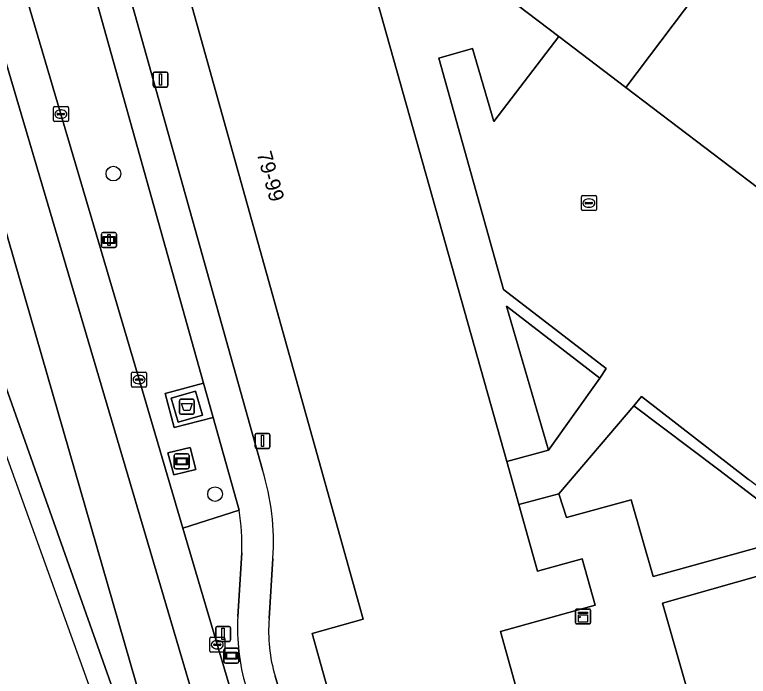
# Model space of a CAD drawing. Extents: x 161881 to 162523, y 381678 to 382381.
# Drawn here: x 161912.84 to 161961.83, y 382203.41 to 382247.57 of the extents above; entities that cross this region are included whole.
import ezdxf

# ---------------------------------------------------------------- set-up
doc = ezdxf.new("R2010")
doc.units = 0
for name, color, linetype in [('IMGEO_Afval_apart_plaats', 7, 'Continuous'), ('IMGEO_Berm_groen', 7, 'Continuous'), ('IMGEO_Berm_open', 7, 'Continuous'), ('IMGEO_Boom', 7, 'Continuous'), ('IMGEO_Erf', 7, 'Continuous'), ('IMGEO_Fietspad_gesloten', 7, 'Continuous'), ('IMGEO_Groenvoorziening', 7, 'Continuous'), ('IMGEO_Kast', 7, 'Continuous'), ('IMGEO_Kolk', 7, 'Continuous'), ('IMGEO_Lichtmast', 7, 'Continuous'), ('IMGEO_Muur', 7, 'Continuous'), ('IMGEO_OVBaan_gesloten', 7, 'Continuous'), ('IMGEO_Pand', 7, 'Continuous'), ('IMGEO_Pand_nummerreeks', 7, 'Continuous'), ('IMGEO_Parkeervlak_open', 7, 'Continuous'), ('IMGEO_Reclamebord', 7, 'Continuous'), ('IMGEO_Rijbaan_lokaal_gesloten', 7, 'Continuous'), ('IMGEO_Terreindeel_open', 7, 'Continuous'), ('IMGEO_Voetpad_gesloten', 7, 'Continuous'), ('IMGEO_Voetpad_open', 7, 'Continuous'), ('IMGEO_Wegwijzer', 7, 'Continuous')]:
    doc.layers.add(name, color=color, linetype=linetype)

msp = doc.modelspace()

# ---------------------------------------------------------------- linework, layer by layer
at = {"layer": 'IMGEO_Afval_apart_plaats'}
for p, q in [((161923.943, 382221.901), (161924.733, 382221.901)), ((161924.733, 382221.901), (161923.943, 382221.901)), ((161923.843, 382221.001), (161923.843, 382221.801)), ((161923.843, 382221.801), (161923.843, 382221.001)), ((161924.833, 382221.801), (161924.833, 382221.001)), ((161924.833, 382221.001), (161924.833, 382221.801)), ((161924.733, 382220.901), (161923.943, 382220.901)), ((161923.943, 382220.901), (161924.733, 382220.901))]:
    msp.add_line(p, q, dxfattribs=at)
msp.add_lwpolyline([(161923.986, 382221.615), (161924.69, 382221.615), (161924.541, 382221.145), (161924.135, 382221.145), (161923.986, 382221.615)], dxfattribs=at)
for centre, start, end in [((161923.943, 382221.801), 90, 180), ((161923.943, 382221.801), 90, 180), ((161924.733, 382221.801), 0, 90), ((161924.733, 382221.801), 360, 90), ((161923.943, 382221.001), 180, 270), ((161923.943, 382221.001), 180, 270), ((161924.733, 382221.001), 270, 0), ((161924.733, 382221.001), 270, 0)]:
    msp.add_arc(centre, 0.1, start, end, dxfattribs=at)
at = {"layer": 'IMGEO_Berm_groen'}
msp.add_lwpolyline([(161898.483, 382300.072), (161900.232, 382294.061), (161905.452, 382276.348), (161910.684, 382258.647), (161913.245, 382250), (161915.93, 382240.936), (161921.151, 382223.215), (161924.075, 382213.309), (161927.828, 382214.496), (161926.097, 382220.68), (161923.503, 382220.027), (161922.901, 382222.288), (161925.456, 382222.971), (161917.891, 382250), (161915.338, 382259.12)], dxfattribs=at)
msp.add_lwpolyline([(161924.551, 382218.692), (161924.938, 382217.223), (161923.471, 382216.851), (161923.074, 382218.328)], close=True, dxfattribs=at)
at = {"layer": 'IMGEO_Berm_open'}
for points in [[(161927.828, 382214.496), (161924.075, 382213.309), (161931.323, 382188.773), (161936.554, 382171.021), (161939.034, 382162.701)], [(161927.747, 382207.411), (161928.004, 382211.665)]]:
    msp.add_lwpolyline(points, dxfattribs=at)
for centre, radius, start, end in [((161913.002, 382212.153), 15.01, 358.1358, 8.979), ((161941.219, 382206.588), 13.497, 176.5054, 196.6677)]:
    msp.add_arc(centre, radius, start, end, dxfattribs=at)
at = {"layer": 'IMGEO_Boom'}
for centre in [(161919.435, 382236.963), (161926.222, 382215.573)]:
    msp.add_circle(centre, 0.489, dxfattribs=at)
at = {"layer": 'IMGEO_Erf'}
msp.add_lwpolyline([(161938.776, 382254.005), (161949.183, 382246.105), (161953.642, 382242.72), (161959.141, 382250)], dxfattribs=at)
at = {"layer": 'IMGEO_Fietspad_gesloten'}
for points in [[(161929.383, 382217.188), (161920.208, 382250), (161916.183, 382264.392)], [(161914.324, 382262.55), (161915.338, 382259.12), (161917.891, 382250), (161925.456, 382222.971), (161926.097, 382220.68), (161927.828, 382214.496)], [(161928.004, 382211.665), (161927.747, 382207.411)], [(161929.828, 382207.279), (161930.083, 382211.274)], [(161944.221, 382157.439), (161942.82, 382161.229), (161941.571, 382165.037), (161930.226, 382203.414)]]:
    msp.add_lwpolyline(points, dxfattribs=at)
for centre, radius, start, end in [((161914.483, 382212.426), 15.642, 355.7765, 17.7241), ((161913.002, 382212.153), 15.01, 358.1358, 8.979), ((161941.219, 382206.588), 13.497, 176.5054, 196.6677), ((161940.991, 382206.476), 11.192, 175.883, 195.8757)]:
    msp.add_arc(centre, radius, start, end, dxfattribs=at)
at = {"layer": 'IMGEO_Groenvoorziening'}
for points in [[(161945.674, 382228.115), (161948.484, 382218.502), (161951.907, 382223.307)], [(161959.87, 382217.184), (161954.176, 382221.472), (161949.166, 382215.586), (161949.693, 382214.01), (161954.013, 382215.199), (161955.485, 382210.068), (161965.544, 382212.862)]]:
    msp.add_lwpolyline(points, close=True, dxfattribs=at)
at = {"layer": 'IMGEO_Kast'}
for p, q in [((161950.295, 382206.981), (161950.295, 382207.822)), ((161950.295, 382207.822), (161950.295, 382206.981)), ((161950.37, 382207.906), (161951.211, 382207.906)), ((161951.211, 382207.906), (161950.37, 382207.906)), ((161951.295, 382207.831), (161951.295, 382206.99)), ((161951.295, 382206.99), (161951.295, 382207.831)), ((161951.22, 382206.906), (161950.379, 382206.906)), ((161950.379, 382206.906), (161951.22, 382206.906))]:
    msp.add_line(p, q, dxfattribs=at)
for points in [[(161950.49, 382207.696), (161951.09, 382207.696), (161951.09, 382207.611), (161950.49, 382207.611), (161950.49, 382207.696)], [(161950.49, 382207.521), (161951.09, 382207.521), (161951.09, 382207.032), (161950.49, 382207.032), (161950.49, 382207.521)]]:
    msp.add_lwpolyline(points, dxfattribs=at)
msp.add_circle((161950.574, 382207.37), 0.0377, dxfattribs=at)
for centre, start, end in [((161950.373, 382207.828), 92.4484, 184.2845), ((161950.373, 382207.828), 92.4484, 184.2845), ((161951.217, 382207.828), 2.4484, 94.2845), ((161951.217, 382207.828), 2.4484, 94.2845), ((161950.373, 382206.984), 182.4484, 274.2845), ((161950.373, 382206.984), 182.4484, 274.2845), ((161951.217, 382206.984), 272.4484, 4.2845), ((161951.217, 382206.984), 272.4484, 4.2845)]:
    msp.add_arc(centre, 0.0779, start, end, dxfattribs=at)
at = {"layer": 'IMGEO_Kolk'}
for p, q in [((161915.43, 382240.51), (161915.43, 382241.362)), ((161915.505, 382241.436), (161916.357, 382241.436)), ((161915.918, 382241.216), (161915.943, 382241.216)), ((161916.431, 382241.362), (161916.431, 382240.51)), ((161915.689, 382240.93), (161915.689, 382240.942)), ((161916.127, 382240.893), (161915.729, 382240.893)), ((161915.732, 382240.979), (161916.13, 382240.979)), ((161915.941, 382240.656), (161915.916, 382240.656)), ((161916.173, 382240.942), (161916.173, 382240.93)), ((161916.357, 382240.436), (161915.505, 382240.436)), ((161950.683, 382234.571), (161950.683, 382235.423)), ((161950.758, 382235.497), (161951.61, 382235.497)), ((161951.171, 382235.277), (161951.196, 382235.277)), ((161951.684, 382235.423), (161951.684, 382234.571)), ((161950.942, 382234.991), (161950.942, 382235.003)), ((161951.38, 382234.954), (161950.982, 382234.954)), ((161950.985, 382235.04), (161951.383, 382235.04)), ((161951.194, 382234.717), (161951.169, 382234.717)), ((161951.426, 382235.003), (161951.426, 382234.991)), ((161951.61, 382234.497), (161950.758, 382234.497)), ((161920.651, 382222.789), (161920.651, 382223.641)), ((161920.726, 382223.715), (161921.578, 382223.715)), ((161921.139, 382223.495), (161921.164, 382223.495)), ((161921.652, 382223.641), (161921.652, 382222.789)), ((161920.91, 382223.209), (161920.91, 382223.221)), ((161921.348, 382223.172), (161920.95, 382223.172)), ((161920.953, 382223.258), (161921.351, 382223.258)), ((161921.162, 382222.935), (161921.137, 382222.935)), ((161921.394, 382223.221), (161921.394, 382223.209)), ((161921.578, 382222.715), (161920.726, 382222.715)), ((161925.874, 382205.097), (161925.874, 382205.949)), ((161925.949, 382206.023), (161926.801, 382206.023)), ((161926.362, 382205.803), (161926.387, 382205.803)), ((161926.875, 382205.949), (161926.875, 382205.097)), ((161926.133, 382205.517), (161926.133, 382205.529)), ((161926.571, 382205.48), (161926.173, 382205.48)), ((161926.176, 382205.566), (161926.574, 382205.566)), ((161926.385, 382205.243), (161926.36, 382205.243)), ((161926.617, 382205.529), (161926.617, 382205.517)), ((161926.801, 382205.023), (161925.949, 382205.023))]:
    msp.add_line(p, q, dxfattribs=at)
for points in [[(161915.43, 382240.51), (161915.43, 382241.362)], [(161915.505, 382241.436), (161916.357, 382241.436)], [(161916.431, 382241.362), (161916.431, 382240.51)], [(161916.357, 382240.436), (161915.505, 382240.436)], [(161950.683, 382234.571), (161950.683, 382235.423)], [(161950.758, 382235.497), (161951.61, 382235.497)], [(161951.684, 382235.423), (161951.684, 382234.571)], [(161951.61, 382234.497), (161950.758, 382234.497)], [(161920.651, 382222.789), (161920.651, 382223.641)], [(161920.726, 382223.715), (161921.578, 382223.715)], [(161921.652, 382223.641), (161921.652, 382222.789)], [(161921.578, 382222.715), (161920.726, 382222.715)], [(161925.874, 382205.097), (161925.874, 382205.949)], [(161925.949, 382206.023), (161926.801, 382206.023)], [(161926.875, 382205.949), (161926.875, 382205.097)], [(161926.801, 382205.023), (161925.949, 382205.023)]]:
    msp.add_lwpolyline(points, dxfattribs=at)
for centre, radius, start, end in [((161915.507, 382241.36), 0.0765, 91.552, 178.448), ((161915.507, 382241.36), 0.0765, 91.552, 178.448), ((161916.355, 382241.36), 0.0765, 1.552, 88.448), ((161916.355, 382241.36), 0.0765, 1.552, 88.448), ((161915.507, 382240.512), 0.0765, 181.552, 268.448), ((161915.507, 382240.512), 0.0765, 181.552, 268.448), ((161915.729, 382240.939), 0.0403, 85.8775, 175.7526), ((161915.726, 382240.929), 0.0366, 178.938, 274.7102), ((161916.13, 382240.936), 0.043, 264.8664, 352.4533), ((161916.134, 382240.941), 0.0386, 1.7309, 96.639), ((161916.355, 382240.512), 0.0765, 271.552, 358.448), ((161916.355, 382240.512), 0.0765, 271.552, 358.448), ((161950.76, 382235.421), 0.0765, 91.552, 178.448), ((161950.76, 382235.421), 0.0765, 91.552, 178.448), ((161951.608, 382235.421), 0.0765, 1.552, 88.448), ((161951.608, 382235.421), 0.0765, 1.552, 88.448), ((161950.982, 382235), 0.0403, 85.8775, 175.7526), ((161950.979, 382234.99), 0.0366, 178.938, 274.7102), ((161951.383, 382234.997), 0.043, 264.8664, 352.4533), ((161951.387, 382235.002), 0.0386, 1.7309, 96.639), ((161950.76, 382234.573), 0.0765, 181.552, 268.448), ((161950.76, 382234.573), 0.0765, 181.552, 268.448), ((161951.608, 382234.573), 0.0765, 271.552, 358.448), ((161951.608, 382234.573), 0.0765, 271.552, 358.448), ((161920.728, 382223.639), 0.0765, 91.552, 178.448), ((161920.728, 382223.639), 0.0765, 91.552, 178.448), ((161921.576, 382223.639), 0.0765, 1.552, 88.448), ((161921.576, 382223.639), 0.0765, 1.552, 88.448), ((161920.95, 382223.218), 0.0403, 85.8775, 175.7526), ((161920.947, 382223.208), 0.0366, 178.938, 274.7102), ((161921.351, 382223.215), 0.043, 264.8664, 352.4533), ((161921.355, 382223.22), 0.0386, 1.7309, 96.639), ((161920.728, 382222.791), 0.0765, 181.552, 268.448), ((161920.728, 382222.791), 0.0765, 181.552, 268.448), ((161921.576, 382222.791), 0.0765, 271.552, 358.448), ((161921.576, 382222.791), 0.0765, 271.552, 358.448), ((161925.951, 382205.947), 0.0765, 91.552, 178.448), ((161925.951, 382205.947), 0.0765, 91.552, 178.448), ((161926.799, 382205.947), 0.0765, 1.552, 88.448), ((161926.799, 382205.947), 0.0765, 1.552, 88.448), ((161926.173, 382205.526), 0.0403, 85.8775, 175.7526), ((161926.17, 382205.516), 0.0366, 178.938, 274.7102), ((161926.574, 382205.523), 0.043, 264.8664, 352.4533), ((161926.578, 382205.528), 0.0386, 1.7309, 96.639), ((161925.951, 382205.099), 0.0765, 181.552, 268.448), ((161925.951, 382205.099), 0.0765, 181.552, 268.448), ((161926.799, 382205.099), 0.0765, 271.552, 358.448), ((161926.799, 382205.099), 0.0765, 271.552, 358.448)]:
    msp.add_arc(centre, radius, start, end, dxfattribs=at)
for centre, major_axis, ratio, start_param, end_param in [((161915.917, 382240.936), (-0.387, 0.002), 0.722429, 4.712389, 7.853982), ((161915.942, 382240.936), (-0.39, 0.002), 0.717154, 1.570796, 4.712389), ((161951.17, 382234.997), (-0.387, 0.002), 0.722429, 4.712389, 7.853982), ((161951.195, 382234.997), (-0.39, 0.002), 0.717154, 1.570796, 4.712389), ((161921.138, 382223.215), (-0.387, 0.002), 0.722429, 4.712389, 7.853982), ((161921.163, 382223.215), (-0.39, 0.002), 0.717154, 1.570796, 4.712389), ((161926.361, 382205.523), (-0.387, 0.002), 0.722429, 4.712389, 7.853982), ((161926.386, 382205.523), (-0.39, 0.002), 0.717154, 1.570796, 4.712389)]:
    msp.add_ellipse(centre, major_axis=major_axis, ratio=ratio, start_param=start_param, end_param=end_param, dxfattribs=at)
at = {"layer": 'IMGEO_Lichtmast'}
for p, q in [((161922.084, 382242.839), (161922.084, 382243.639)), ((161922.084, 382243.639), (161922.084, 382242.839)), ((161922.184, 382243.739), (161922.974, 382243.739)), ((161922.974, 382243.739), (161922.184, 382243.739)), ((161923.074, 382243.639), (161923.074, 382242.839)), ((161923.074, 382242.839), (161923.074, 382243.639)), ((161922.974, 382242.739), (161922.184, 382242.739)), ((161922.184, 382242.739), (161922.974, 382242.739)), ((161918.644, 382232.131), (161918.644, 382232.931)), ((161918.644, 382232.931), (161918.644, 382232.131)), ((161918.744, 382233.031), (161919.534, 382233.031)), ((161919.534, 382233.031), (161918.744, 382233.031)), ((161919.634, 382232.931), (161919.634, 382232.131)), ((161919.634, 382232.131), (161919.634, 382232.931)), ((161919.534, 382232.031), (161918.744, 382232.031)), ((161918.744, 382232.031), (161919.534, 382232.031)), ((161928.898, 382218.723), (161928.898, 382219.523)), ((161928.898, 382219.523), (161928.898, 382218.723)), ((161928.998, 382219.623), (161929.788, 382219.623)), ((161929.788, 382219.623), (161928.998, 382219.623)), ((161929.888, 382219.523), (161929.888, 382218.723)), ((161929.888, 382218.723), (161929.888, 382219.523)), ((161929.788, 382218.623), (161928.998, 382218.623)), ((161928.998, 382218.623), (161929.788, 382218.623)), ((161926.365, 382206.747), (161927.155, 382206.747)), ((161927.155, 382206.747), (161926.365, 382206.747)), ((161926.265, 382205.847), (161926.265, 382206.647)), ((161926.265, 382206.647), (161926.265, 382205.847)), ((161927.255, 382206.647), (161927.255, 382205.847)), ((161927.255, 382205.847), (161927.255, 382206.647)), ((161927.155, 382205.747), (161926.365, 382205.747)), ((161926.365, 382205.747), (161927.155, 382205.747))]:
    msp.add_line(p, q, dxfattribs=at)
for points in [[(161922.504, 382243.614), (161922.654, 382243.614), (161922.654, 382242.864), (161922.504, 382242.864), (161922.504, 382243.614)], [(161919.064, 382232.906), (161919.214, 382232.906), (161919.214, 382232.156), (161919.064, 382232.156), (161919.064, 382232.906)], [(161929.318, 382219.498), (161929.468, 382219.498), (161929.468, 382218.748), (161929.318, 382218.748), (161929.318, 382219.498)], [(161926.685, 382206.622), (161926.835, 382206.622), (161926.835, 382205.872), (161926.685, 382205.872), (161926.685, 382206.622)]]:
    msp.add_lwpolyline(points, dxfattribs=at)
for centre, start, end in [((161922.184, 382243.639), 90, 180), ((161922.184, 382243.639), 90, 180), ((161922.974, 382243.639), 0, 90), ((161922.974, 382243.639), 360, 90), ((161922.184, 382242.839), 180, 270), ((161922.184, 382242.839), 180, 270), ((161922.974, 382242.839), 270, 0), ((161922.974, 382242.839), 270, 0), ((161918.744, 382232.931), 90, 180), ((161918.744, 382232.931), 90, 180), ((161919.534, 382232.931), 0, 90), ((161919.534, 382232.931), 360, 90), ((161918.744, 382232.131), 180, 270), ((161918.744, 382232.131), 180, 270), ((161919.534, 382232.131), 270, 0), ((161919.534, 382232.131), 270, 0), ((161928.998, 382219.523), 90, 180), ((161928.998, 382219.523), 90, 180), ((161929.788, 382219.523), 0, 90), ((161929.788, 382219.523), 360, 90), ((161928.998, 382218.723), 180, 270), ((161928.998, 382218.723), 180, 270), ((161929.788, 382218.723), 270, 0), ((161929.788, 382218.723), 270, 0), ((161926.365, 382206.647), 90, 180), ((161926.365, 382206.647), 90, 180), ((161927.155, 382206.647), 0, 90), ((161927.155, 382206.647), 360, 90), ((161926.365, 382205.847), 180, 270), ((161926.365, 382205.847), 180, 270), ((161927.155, 382205.847), 270, 0), ((161927.155, 382205.847), 270, 0)]:
    msp.add_arc(centre, 0.1, start, end, dxfattribs=at)
at = {"layer": 'IMGEO_Muur'}
for points in [[(161949.183, 382246.105), (161938.776, 382254.005), (161935.75, 382253.101)], [(161953.642, 382242.72), (161949.183, 382246.105)]]:
    msp.add_lwpolyline(points, dxfattribs=at)
at = {"layer": 'IMGEO_OVBaan_gesloten'}
for points in [[(161928.664, 382176.248), (161919.644, 382201.86), (161902.872, 382249.216), (161902.994, 382249.268), (161902.735, 382250), (161899.245, 382259.859), (161894.908, 382272.343), (161893.598, 382276.374), (161889.478, 382288.959), (161888.196, 382293.015), (161887.067, 382296.792), (161886.44, 382296.644)], [(161886.44, 382296.644), (161903.28, 382243.152), (161912.457, 382217.651), (161923.958, 382185.694), (161926.817, 382177.75), (161927.603, 382175.385), (161932.75, 382159.904), (161934.201, 382157.98), (161934.146, 382158.231)]]:
    msp.add_lwpolyline(points, dxfattribs=at)
at = {"layer": 'IMGEO_Pand'}
for points in [[(161936.623, 382250), (161935.75, 382253.101), (161934.37, 382257.936), (161923.866, 382255.207), (161922.804, 382254.896), (161924.171, 382250), (161936.116, 382207.222), (161932.713, 382206.28), (161938.437, 382185.838), (161950.119, 382189.128), (161948.081, 382196.398), (161947.6, 382198.115), (161945.279, 382206.396), (161951.594, 382208.165), (161950.728, 382211.253), (161947.763, 382210.422), (161946.508, 382214.887), (161945.701, 382217.756)], [(161953.642, 382242.72), (161962.44, 382236.041), (161972.961, 382250), (161973.351, 382250.518), (161964.528, 382257.096), (161959.141, 382250)], [(161974.214, 382213.443), (161956.099, 382208.286), (161960.433, 382193.097), (161970.32, 382195.912), (161980.257, 382208.989), (161974.35, 382213.482)]]:
    msp.add_lwpolyline(points, close=True, dxfattribs=at)
at = {"layer": 'IMGEO_Parkeervlak_open'}
msp.add_lwpolyline([(161962.44, 382236.041), (161953.642, 382242.72), (161949.183, 382246.105), (161944.841, 382240.436), (161943.42, 382245.308), (161941.155, 382244.658), (161945.479, 382229.234), (161952.337, 382223.947), (161951.907, 382223.307), (161948.484, 382218.502), (161945.701, 382217.756), (161946.508, 382214.887), (161949.166, 382215.586), (161954.176, 382221.472), (161954.693, 382222.079), (161961.831, 382216.544)], dxfattribs=at)
at = {"layer": 'IMGEO_Reclamebord'}
for p, q in [((161923.499, 382217.359), (161923.499, 382218.159)), ((161923.499, 382218.159), (161923.499, 382217.359)), ((161923.599, 382218.259), (161924.389, 382218.259)), ((161924.389, 382218.259), (161923.599, 382218.259)), ((161924.489, 382218.159), (161924.489, 382217.359)), ((161924.489, 382217.359), (161924.489, 382218.159)), ((161924.389, 382217.259), (161923.599, 382217.259)), ((161923.599, 382217.259), (161924.389, 382217.259))]:
    msp.add_line(p, q, dxfattribs=at)
for points in [[(161923.6, 382217.991), (161924.388, 382217.991), (161924.388, 382217.527), (161923.6, 382217.527), (161923.6, 382217.991)], [(161923.665, 382217.926), (161923.665, 382217.592), (161924.323, 382217.592), (161924.323, 382217.926), (161923.665, 382217.926)]]:
    msp.add_lwpolyline(points, dxfattribs=at)
for centre, start, end in [((161923.599, 382218.159), 90, 180), ((161923.599, 382218.159), 90, 180), ((161924.389, 382218.159), 0, 90), ((161924.389, 382218.159), 360, 90), ((161923.599, 382217.359), 180, 270), ((161923.599, 382217.359), 180, 270), ((161924.389, 382217.359), 270, 0), ((161924.389, 382217.359), 270, 0)]:
    msp.add_arc(centre, 0.1, start, end, dxfattribs=at)
at = {"layer": 'IMGEO_Rijbaan_lokaal_gesloten'}
for points in [[(161913.245, 382250), (161910.684, 382258.647), (161905.452, 382276.348), (161900.232, 382294.061), (161898.483, 382300.072), (161895.498, 382299.221), (161902.442, 382277.873), (161912.178, 382244.653), (161924.869, 382201.694), (161935.474, 382165.866), (161937.203, 382160.244), (161938.256, 382156.822), (161940.342, 382151.778), (161942.95, 382147.082), (161948.371, 382140.163), (161958.065, 382127.25), (161959.043, 382130.896), (161956.746, 382133.91), (161954.444, 382136.911), (161952.555, 382139.536), (161949.465, 382143.738), (161947.735, 382146.204), (161943.007, 382152.944), (161942.867, 382153.149)], [(161957.883, 382126.571), (161958.065, 382127.25), (161948.371, 382140.163), (161942.95, 382147.082), (161940.342, 382151.778), (161938.256, 382156.822), (161937.203, 382160.244), (161935.474, 382165.866), (161924.869, 382201.694), (161912.178, 382244.653), (161902.442, 382277.873), (161895.498, 382299.221), (161892.954, 382298.496), (161905.745, 382255.61), (161928.664, 382176.248)], [(161902.994, 382249.268), (161902.872, 382249.216), (161919.644, 382201.86), (161928.664, 382176.248), (161905.745, 382255.61), (161892.954, 382298.496)], [(161939.034, 382162.701), (161936.554, 382171.021), (161931.323, 382188.773), (161924.075, 382213.309), (161921.151, 382223.215), (161915.93, 382240.936), (161913.245, 382250)]]:
    msp.add_lwpolyline(points, dxfattribs=at)
at = {"layer": 'IMGEO_Terreindeel_open'}
msp.add_lwpolyline([(161923.471, 382216.851), (161924.938, 382217.223), (161924.551, 382218.692), (161923.074, 382218.328)], close=True, dxfattribs=at)
at = {"layer": 'IMGEO_Voetpad_gesloten'}
msp.add_lwpolyline([(161924.924, 382222.436), (161923.292, 382221.966), (161923.753, 382220.365), (161925.385, 382220.835)], close=True, dxfattribs=at)
at = {"layer": 'IMGEO_Voetpad_open'}
for points in [[(161938.437, 382185.838), (161932.713, 382206.28), (161936.116, 382207.222), (161924.171, 382250), (161922.804, 382254.896), (161923.866, 382255.207), (161923.36, 382256.961), (161922.313, 382256.656), (161920.099, 382264.507), (161922.385, 382268.556), (161921.912, 382270.163), (161923.384, 382272.769), (161924.204, 382273.007), (161923.994, 382273.827), (161925.45, 382276.443), (161927.087, 382276.882), (161929.352, 382280.894), (161929.624, 382283.615)], [(161916.183, 382264.392), (161920.208, 382250), (161929.383, 382217.188)], [(161948.081, 382196.398), (161950.119, 382189.128), (161960.433, 382193.097), (161956.099, 382208.286), (161974.214, 382213.443), (161969.593, 382216.888), (161966.663, 382212.937), (161961.831, 382216.544), (161954.693, 382222.079), (161954.176, 382221.472), (161959.87, 382217.184), (161965.544, 382212.862), (161955.485, 382210.068), (161954.013, 382215.199), (161949.693, 382214.01), (161949.166, 382215.586), (161946.508, 382214.887), (161947.763, 382210.422), (161950.728, 382211.253), (161951.594, 382208.165), (161945.279, 382206.396), (161947.6, 382198.115)], [(161930.083, 382211.274), (161929.828, 382207.279)], [(161930.226, 382203.414), (161941.571, 382165.037), (161942.82, 382161.229), (161944.221, 382157.439)]]:
    msp.add_lwpolyline(points, dxfattribs=at)
for points in [[(161935.75, 382253.101), (161936.623, 382250), (161945.701, 382217.756), (161948.484, 382218.502), (161945.674, 382228.115), (161951.907, 382223.307), (161952.337, 382223.947), (161945.479, 382229.234), (161941.155, 382244.658), (161943.42, 382245.308), (161944.841, 382240.436), (161949.183, 382246.105), (161938.776, 382254.005)], [(161925.456, 382222.971), (161922.901, 382222.288), (161923.503, 382220.027), (161926.097, 382220.68)], [(161923.753, 382220.365), (161923.292, 382221.966), (161924.924, 382222.436), (161925.385, 382220.835)]]:
    msp.add_lwpolyline(points, close=True, dxfattribs=at)
for centre, radius, start, end in [((161914.483, 382212.426), 15.642, 355.7765, 17.7241), ((161940.991, 382206.476), 11.192, 175.883, 195.8757)]:
    msp.add_arc(centre, radius, start, end, dxfattribs=at)
at = {"layer": 'IMGEO_Wegwijzer'}
for p, q in [((161918.644, 382232.131), (161918.644, 382232.931)), ((161918.644, 382232.931), (161918.644, 382232.131)), ((161918.744, 382233.031), (161919.534, 382233.031)), ((161919.534, 382233.031), (161918.744, 382233.031)), ((161919.634, 382232.931), (161919.634, 382232.131)), ((161919.634, 382232.131), (161919.634, 382232.931)), ((161919.534, 382232.031), (161918.744, 382232.031)), ((161918.744, 382232.031), (161919.534, 382232.031)), ((161926.914, 382205.284), (161927.704, 382205.284)), ((161927.704, 382205.284), (161926.914, 382205.284)), ((161926.814, 382204.384), (161926.814, 382205.184)), ((161926.814, 382205.184), (161926.814, 382204.384)), ((161927.804, 382205.184), (161927.804, 382204.384)), ((161927.804, 382204.384), (161927.804, 382205.184)), ((161927.704, 382204.284), (161926.914, 382204.284)), ((161926.914, 382204.284), (161927.704, 382204.284))]:
    msp.add_line(p, q, dxfattribs=at)
for points in [[(161918.745, 382232.763), (161919.533, 382232.763), (161919.533, 382232.299), (161918.745, 382232.299), (161918.745, 382232.763)], [(161918.81, 382232.698), (161918.81, 382232.364), (161919.468, 382232.364), (161919.468, 382232.698), (161918.81, 382232.698)], [(161926.915, 382205.016), (161927.703, 382205.016), (161927.703, 382204.552), (161926.915, 382204.552), (161926.915, 382205.016)], [(161926.98, 382204.951), (161926.98, 382204.617), (161927.638, 382204.617), (161927.638, 382204.951), (161926.98, 382204.951)]]:
    msp.add_lwpolyline(points, dxfattribs=at)
for centre, start, end in [((161918.744, 382232.931), 90, 180), ((161918.744, 382232.931), 90, 180), ((161919.534, 382232.931), 0, 90), ((161919.534, 382232.931), 360, 90), ((161918.744, 382232.131), 180, 270), ((161918.744, 382232.131), 180, 270), ((161919.534, 382232.131), 270, 0), ((161919.534, 382232.131), 270, 0), ((161926.914, 382205.184), 90, 180), ((161926.914, 382205.184), 90, 180), ((161927.704, 382205.184), 0, 90), ((161927.704, 382205.184), 360, 90), ((161926.914, 382204.384), 180, 270), ((161926.914, 382204.384), 180, 270), ((161927.704, 382204.384), 270, 0), ((161927.704, 382204.384), 270, 0)]:
    msp.add_arc(centre, 0.1, start, end, dxfattribs=at)

# ---------------------------------------------------------------- texts
at = {"layer": 'IMGEO_Pand_nummerreeks'}
msp.add_text('79-99', height=1, rotation=285.6014, dxfattribs=at).set_placement((161928.995, 382238.301))

doc.saveas('drawing.dxf')
